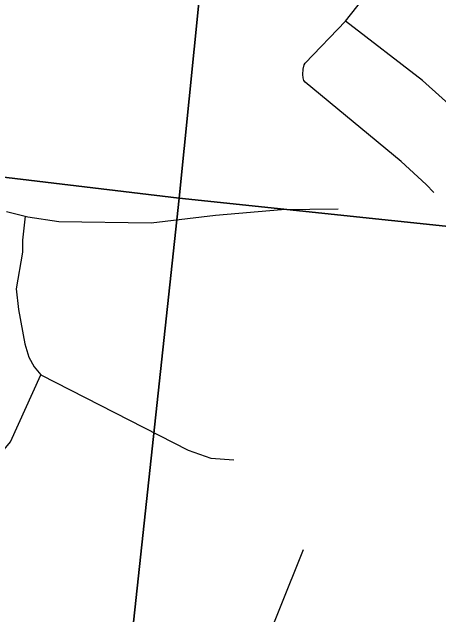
# Model space of a CAD drawing. Extents: x -8.2 to 38.5, y -0.1 to 21.9.
# Drawn here: x 4.8167 to 5.1465, y 18.8575 to 19.3228 of the extents above; entities that cross this region are included whole.
import ezdxf

# ---------------------------------------------------------------- set-up
doc = ezdxf.new("R2010")
doc.units = 0
doc.layers.add('GM_X_Adjacent_County_Text', color=7, linetype='Continuous')
doc.layers.add('GM_X_Township_Subdivision_Text', color=7, linetype='Continuous')

msp = doc.modelspace()

# ---------------------------------------------------------------- linework, layer by layer
at = {"layer": 'GM_X_Adjacent_County_Text'}
for points in [[(5.04669, 20.18114), (4.94575, 19.17922), (3.94314, 19.29912), (4.03667, 20.29136)], [(5.04669, 20.18114), (6.04008, 20.07204), (5.93961, 19.07468), (4.94575, 19.17922)], [(3.94314, 19.29912), (4.94575, 19.17922), (4.83948, 18.19258), (3.84833, 18.30047)], [(5.93961, 19.07468), (5.83799, 18.09248), (4.83948, 18.19258), (4.94575, 19.17922)]]:
    msp.add_lwpolyline(points, close=True, dxfattribs=at)
at = {"layer": 'GM_X_Township_Subdivision_Text'}
for points in [[(5.04142, 19.27468), (5.04154, 19.27879), (5.04242, 19.28219), (5.04305, 19.28339), (5.07426, 19.31579), (5.11126, 19.36294)], [(5.21635, 19.09502), (5.21972, 19.12306), (5.22025, 19.13784), (5.21911, 19.14436), (5.21723, 19.15645), (5.21422, 19.16751), (5.20832, 19.18415), (5.19667, 19.2046), (5.1816, 19.22512), (5.16677, 19.24032), (5.13368, 19.27005), (5.07426, 19.31579)], [(5.14254, 19.18356), (5.13661, 19.18978), (5.11729, 19.20738), (5.04311, 19.26862), (5.04217, 19.26987), (5.04154, 19.27195), (5.04142, 19.27468)], [(4.8124, 19.16896), (4.82678, 19.1653), (4.82901, 19.16474), (4.85286, 19.16109), (4.92425, 19.16004), (4.9738, 19.166), (5.02482, 19.1704), (5.06852, 19.17081)], [(4.82678, 19.1653), (4.82486, 19.14678), (4.82486, 19.1374), (4.8198, 19.10923), (4.82161, 19.09335), (4.82666, 19.06663), (4.82955, 19.05652), (4.83388, 19.04894), (4.83894, 19.0428), (4.95267, 18.98467), (4.97036, 18.97853), (4.98805, 18.97709)], [(4.78622, 18.97095), (4.80536, 18.97925), (4.81547, 18.99117), (4.83894, 19.0428)], [(4.95469, 18.70273), (4.9798, 18.73624), (4.99033, 18.77638), (5.0044, 18.81436), (5.00481, 18.81576), (5.04172, 18.90794)]]:
    msp.add_lwpolyline(points, dxfattribs=at)

doc.saveas('drawing.dxf')
